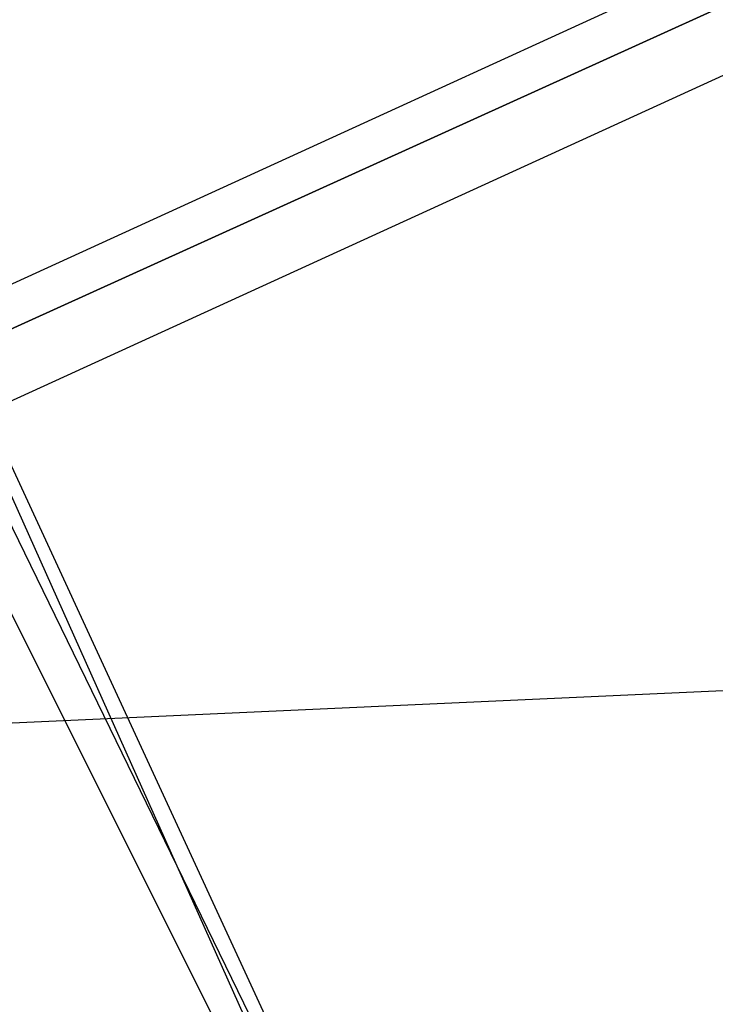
# Model space of a CAD drawing. Header units: feet. Extents: x -79 to 198, y -22 to 181.
# Tile 563 of 656: x 41.126 to 41.437, y 143.318 to 143.758. Entities that reach past the tile are written whole.
import ezdxf

# ---------------------------------------------------------------- set-up
doc = ezdxf.new("R2010")
doc.units = ezdxf.units.FT
doc.layers.add('A-LINEA', color=7, linetype='CONTINUOUS')

msp = doc.modelspace()

# ---------------------------------------------------------------- linework, layer by layer
at = {"layer": 'A-LINEA'}
msp.add_line((137.2414, 147.8002), (39.8639, 143.3866), dxfattribs=at)
msp.add_line((137.2414, 147.8002), (39.8639, 143.3866), dxfattribs=at)
for points in [[(44.5733, 145.2178), (40.9867, 143.5778), (41, 143.5644), (44.5867, 145.1911), (44.5867, 145.2178), (44.5733, 145.2178)], [(44.5733, 145.2178), (40.9867, 143.5778), (41, 143.5644), (44.5867, 145.1911), (44.5867, 145.2178), (44.5733, 145.2178)], [(44.5867, 145.1911), (41, 143.5644), (41, 143.5511), (41, 143.5378), (41.0133, 143.5378), (44.6, 145.1778), (44.5867, 145.1911)], [(44.5867, 145.1911), (41, 143.5644), (41, 143.5511), (41, 143.5378), (41.0133, 143.5378), (44.6, 145.1778), (44.5867, 145.1911)], [(41.1067, 142.9111), (41.36, 143.0444), (41.1067, 143.5644), (40.84, 143.4311), (41.1067, 142.9111)], [(41.1067, 142.9111), (41.36, 143.0444), (41.1067, 143.5644), (40.84, 143.4311), (41.1067, 142.9111)], [(41.36, 143.0444), (41.0933, 142.9244), (40.8533, 143.4444), (41.12, 143.5644), (41.36, 143.0444)], [(41.36, 143.0444), (41.0933, 142.9244), (40.8533, 143.4444), (41.12, 143.5644), (41.36, 143.0444)], [(41.1067, 142.9244), (41.3467, 143.0444), (41.0933, 143.5511), (40.8533, 143.4311), (41.1067, 142.9244)], [(41.1067, 142.9244), (41.3467, 143.0444), (41.0933, 143.5511), (40.8533, 143.4311), (41.1067, 142.9244)], [(41.3467, 143.0444), (41.1067, 142.9378), (40.8667, 143.4444), (41.12, 143.5511), (41.3467, 143.0444)], [(41.3467, 143.0444), (41.1067, 142.9378), (40.8667, 143.4444), (41.12, 143.5511), (41.3467, 143.0444)]]:
    msp.add_lwpolyline(points, dxfattribs=at)

doc.saveas('drawing.dxf')
